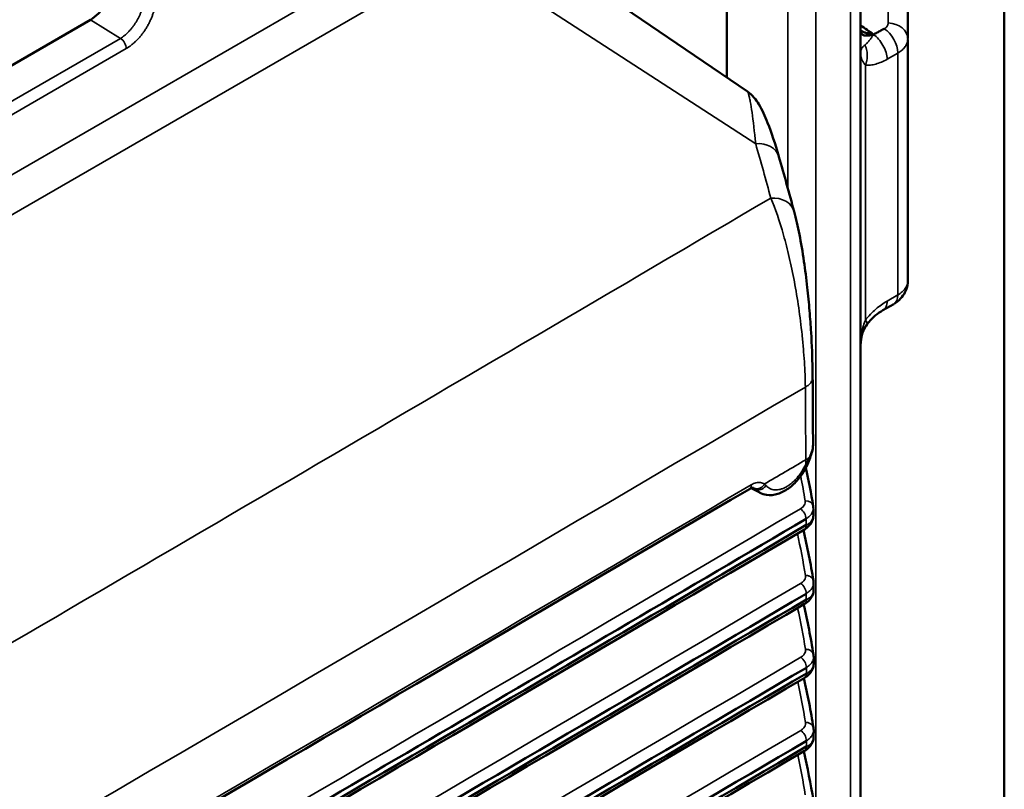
# Model space of a CAD drawing. Header units: millimetres. Extents: x 0 to 14369, y -869 to 2970.
# Tile 646 of 656: x 3833 to 3892, y 1547 to 1593. Entities that reach past the tile are written whole.
import ezdxf

# ---------------------------------------------------------------- set-up
doc = ezdxf.new("R2010")
doc.units = ezdxf.units.MM
doc.header["$LTSCALE"] = 10
doc.layers.add('Sichtbar (ISO)', color=7, linetype='Continuous', lineweight=50)
doc.layers.add('Sichtbar schmal (ISO)', color=7, linetype='Continuous', lineweight=35)

msp = doc.modelspace()

# ---------------------------------------------------------------- linework, layer by layer
at = {"layer": 'Sichtbar (ISO)'}
for p, q in [((3883.314, 1640.56), (3883.314, 1505.662)), ((3875.39, 1610.557), (3875.39, 1589.187)), ((3891.842, 1604.842), (3891.842, 1402.84)), ((3886.114, 1591.507), (3886.114, 1600.727)), ((3876.6, 1588.362), (3864.199, 1596.817)), ((3805.539, 1574.08), (3837.651, 1592.62)), ((3837.649, 1592.618), (3805.539, 1574.08)), ((3883.314, 1591.989), (3883.314, 1591.989)), ((3886.114, 1591.442), (3886.114, 1577.109)), ((3885.28, 1575.753), (3884.639, 1575.383)), ((3880.474, 1571.394), (3880.474, 1571.394)), ((3880.498, 1567.397), (3880.498, 1567.397)), ((3879.975, 1566.459), (3879.975, 1566.458)), ((3876.648, 1564.922), (3876.647, 1564.922)), ((3877.333, 1564.565), (3876.822, 1564.831)), ((3880.515, 1563.607), (3880.516, 1563.212)), ((3879.812, 1562.842), (3879.812, 1562.842)), ((3879.982, 1562.379), (3879.982, 1562.379)), ((3880.518, 1559.338), (3880.518, 1559.338)), ((3880.529, 1559.203), (3880.53, 1558.79)), ((3879.83, 1558.408), (3879.83, 1558.408)), ((3879.995, 1557.964), (3879.995, 1557.964)), ((3880.535, 1554.819), (3880.535, 1554.414)), ((3879.838, 1554.023), (3879.838, 1554.022)), ((3880.001, 1553.59), (3880.001, 1553.59)), ((3880.534, 1550.481), (3880.533, 1550.078)), ((3879.837, 1549.682), (3879.838, 1549.681)), ((3879.999, 1549.255), (3879.999, 1549.255))]:
    msp.add_line(p, q, dxfattribs=at)
for centre, major_axis, ratio, start_param, end_param in [((3877.029, 1584.081), (1.442, 0.413), 0.774065, 0, 0.000695), ((3884.914, 1577.109), (1.2, 0), 0.837317, 6.275503, 6.283185), ((3876.467, 1565.213), (0.253, -0.431), 0.582071, 6.283164, 6.283304), ((-11837.254, 10492.857), (-22051.342, 0), 0.57735, 2.361505, 2.364223), ((-11837.254, 10492.504), (22051.353, 0), 0.57735, 5.502367, 5.505816), ((-11837.254, 10488.16), (22051.454, 0), 0.57735, 5.502366, 5.505812), ((-11837.254, 10488.5), (-22051.448, 0), 0.57735, 2.360775, 2.364219), ((-11837.254, 10484.15), (-22051.497, 0), 0.57735, 2.360773, 2.364217), ((-11837.254, 10483.814), (22051.498, 0), 0.57735, 5.502365, 5.50581), ((-11837.254, 10479.802), (-22051.488, 0), 0.57735, 2.360773, 2.364218), ((-11837.254, 10479.465), (22051.485, 0), 0.57735, 5.502366, 5.50581)]:
    msp.add_ellipse(centre, major_axis=major_axis, ratio=ratio, start_param=start_param, end_param=end_param, dxfattribs=at)
for points, knots in [([(3837.649, 1592.618), (3837.808, 1592.712), (3837.965, 1592.839), (3838.262, 1593.14), (3838.402, 1593.315), (3838.65, 1593.688), (3838.759, 1593.889), (3838.933, 1594.296), (3838.997, 1594.502), (3839.032, 1594.701)], [0.0000047, 0.0000047, 0.0000047, 0.0000047, 0.0674929, 0.0674929, 0.1351529, 0.1351529, 0.2026701, 0.2026701, 0.2700321, 0.2700321, 0.2700321, 0.2700321]), ([(3884.085, 1591.743), (3884.155, 1591.781), (3884.225, 1591.819), (3884.296, 1591.857), (3884.368, 1591.895), (3884.441, 1591.932), (3884.512, 1591.971), (3884.584, 1592.009), (3884.654, 1592.048), (3884.724, 1592.087)], [0.0019226, 0.0019226, 0.0019226, 0.0019226, 0.3333333, 0.3333333, 0.3333333, 0.6666667, 0.6666667, 0.6666667, 1, 1, 1, 1]), ([(3883.314, 1591.988), (3883.338, 1591.972), (3883.41, 1591.927), (3883.543, 1591.865), (3883.716, 1591.808), (3883.838, 1591.781), (3883.899, 1591.77)], [0.4713032, 0.4713032, 0.4713032, 0.4713032, 0.5334082, 0.6489448, 0.7657654, 0.8830302, 0.8830302, 0.8830302, 0.8830302]), ([(3884.083, 1591.742), (3884.03, 1591.726), (3883.927, 1591.7), (3883.782, 1591.677), (3883.65, 1591.671), (3883.535, 1591.685), (3883.439, 1591.722), (3883.367, 1591.78), (3883.324, 1591.872), (3883.316, 1591.932), (3883.314, 1591.955), (3883.314, 1591.965)], [0.0004288, 0.0004288, 0.0004288, 0.0004288, 0.1155971, 0.2322991, 0.3493194, 0.4657271, 0.5807364, 0.6940285, 0.8062593, 0.8859758, 0.9402416, 0.9402416, 0.9402416, 0.9402416]), ([(3876.6, 1588.362), (3876.765, 1588.249), (3876.889, 1588.126), (3877.111, 1587.869), (3877.2, 1587.736), (3877.482, 1587.269), (3877.64, 1586.914), (3878.026, 1585.938), (3878.25, 1585.266), (3878.469, 1584.502)], [0, 0, 0, 0, 0.0872084, 0.0872084, 0.1938595, 0.1938595, 0.4569631, 0.4569631, 0.8232024, 0.8232024, 0.8232024, 0.8232024]), ([(3879.377, 1581.239), (3879.595, 1580.413), (3879.795, 1579.403), (3880.031, 1577.793), (3880.097, 1577.275), (3880.206, 1576.287), (3880.251, 1575.817), (3880.325, 1574.918), (3880.355, 1574.487), (3880.424, 1573.325), (3880.454, 1572.582), (3880.47, 1571.736), (3880.473, 1571.562), (3880.474, 1571.394)], [0, 0, 0, 0, 0.385644, 0.385644, 0.554534, 0.554534, 0.69882, 0.69882, 0.827524, 0.827524, 1.048474, 1.048474, 1.107309, 1.107309, 1.107309, 1.107309]), ([(3886.115, 1577.101), (3886.115, 1576.951), (3886.088, 1576.799), (3885.991, 1576.513), (3885.917, 1576.376), (3885.74, 1576.129), (3885.631, 1576.012), (3885.45, 1575.866), (3885.39, 1575.824), (3885.328, 1575.785)], [0, 0, 0, 0, 0.0466777, 0.0466777, 0.0940193, 0.0940193, 0.1432923, 0.1432923, 0.16591, 0.16591, 0.16591, 0.16591]), ([(3884.643, 1575.389), (3884.492, 1575.299), (3884.339, 1575.194), (3884.021, 1574.927), (3883.853, 1574.758), (3883.704, 1574.56)], [0, 0, 0, 0, 0.0711453, 0.0711453, 0.1476141, 0.1476141, 0.1476141, 0.1476141]), ([(3883.703, 1574.56), (3883.614, 1574.444), (3883.542, 1574.312), (3883.415, 1574.005), (3883.369, 1573.823), (3883.325, 1573.521), (3883.315, 1573.399), (3883.314, 1573.278)], [0, 0, 0, 0, 0.0468026, 0.0468026, 0.1050313, 0.1050313, 0.1432041, 0.1432041, 0.1432041, 0.1432041]), ([(3880.498, 1567.397), (3880.499, 1567.262), (3880.476, 1567.125), (3880.408, 1566.872), (3880.365, 1566.752), (3880.321, 1566.633)], [0, 0, 0, 0, 0.04452641, 0.04452641, 0.08281069, 0.08281069, 0.08281069, 0.08281069]), ([(3880.167, 1566.235), (3880.139, 1566.173), (3880.108, 1566.111), (3880.064, 1566.026), (3880.052, 1566.004), (3880.03, 1565.964), (3880.02, 1565.947), (3879.982, 1565.879), (3879.952, 1565.829), (3879.828, 1565.63), (3879.724, 1565.488), (3879.441, 1565.15), (3879.248, 1564.967), (3878.844, 1564.675), (3878.629, 1564.562), (3878.188, 1564.424), (3877.956, 1564.4), (3877.599, 1564.453), (3877.463, 1564.497), (3877.339, 1564.561)], [0.0000869, 0.0000869, 0.0000869, 0.0000869, 0.0208066, 0.0208066, 0.0286036, 0.0286036, 0.0344512, 0.0344512, 0.0520027, 0.0520027, 0.1049054, 0.1049054, 0.188098, 0.188098, 0.2716652, 0.2716652, 0.3565089, 0.3565089, 0.4103373, 0.4103373, 0.4103373, 0.4103373]), ([(3876.719, 1564.782), (3853.334, 1551.078), (3829.894, 1537.403), (3800.816, 1520.509), (3795.228, 1517.266), (3789.636, 1514.024)], [0, 0, 0, 0, 10.000026, 10.000026, 12.37749, 12.37749, 12.37749, 12.37749]), ([(3876.971, 1564.852), (3876.966, 1564.854), (3876.957, 1564.859), (3876.904, 1564.855), (3876.877, 1564.85), (3876.808, 1564.827), (3876.765, 1564.808), (3876.719, 1564.782)], [0, 0, 0, 0, 0.04173104, 0.04173104, 0.06438709, 0.06438709, 0.08857449, 0.08857449, 0.08857449, 0.08857449]), ([(3880.517, 1563.206), (3880.517, 1563.107), (3880.498, 1563.007), (3880.428, 1562.82), (3880.376, 1562.732), (3880.241, 1562.568), (3880.154, 1562.491), (3880.033, 1562.41), (3880.008, 1562.394), (3879.982, 1562.379)], [0, 0, 0, 0, 0.0343849, 0.0343849, 0.0691495, 0.0691495, 0.1083798, 0.1083798, 0.11825, 0.11825, 0.11825, 0.11825]), ([(3879.982, 1562.379), (3856.602, 1548.673), (3833.167, 1534.995), (3791.586, 1510.829), (3773.461, 1500.33), (3755.304, 1489.847)], [0, 0, 0, 0, 10.000026, 10.000026, 17.703225, 17.703225, 17.703225, 17.703225]), ([(3880.53, 1558.781), (3880.529, 1558.684), (3880.51, 1558.587), (3880.44, 1558.404), (3880.388, 1558.316), (3880.252, 1558.152), (3880.165, 1558.075), (3880.045, 1557.994), (3880.02, 1557.979), (3879.995, 1557.964)], [0.0010839, 0.0010839, 0.0010839, 0.0010839, 0.0343949, 0.0343949, 0.0691718, 0.0691718, 0.108445, 0.108445, 0.118079, 0.118079, 0.118079, 0.118079]), ([(3879.995, 1557.964), (3856.614, 1544.259), (3833.18, 1530.58), (3791.618, 1506.425), (3773.512, 1495.938), (3755.375, 1485.466)], [0, 0, 0, 0, 10.000026, 10.000026, 17.694901, 17.694901, 17.694901, 17.694901]), ([(3880.535, 1554.405), (3880.534, 1554.308), (3880.515, 1554.211), (3880.445, 1554.028), (3880.392, 1553.94), (3880.257, 1553.776), (3880.169, 1553.7), (3880.049, 1553.619), (3880.025, 1553.604), (3880.001, 1553.59)], [0.0010966, 0.0010966, 0.0010966, 0.0010966, 0.0344174, 0.0344174, 0.0692194, 0.0692194, 0.1085417, 0.1085417, 0.1179277, 0.1179277, 0.1179277, 0.1179277]), ([(3880.001, 1553.59), (3856.62, 1539.884), (3833.185, 1526.206), (3791.632, 1502.056), (3773.535, 1491.573), (3755.406, 1481.106)], [0, 0, 0, 0, 10.000026, 10.000026, 17.691281, 17.691281, 17.691281, 17.691281]), ([(3880.533, 1550.069), (3880.532, 1549.972), (3880.513, 1549.876), (3880.443, 1549.692), (3880.389, 1549.604), (3880.253, 1549.44), (3880.166, 1549.364), (3880.046, 1549.284), (3880.023, 1549.269), (3879.999, 1549.255)], [0.0011353, 0.0011353, 0.0011353, 0.0011353, 0.0344615, 0.0344615, 0.0693041, 0.0693041, 0.1086727, 0.1086727, 0.1177902, 0.1177902, 0.1177902, 0.1177902]), ([(3879.999, 1549.255), (3856.618, 1535.55), (3833.184, 1521.871), (3791.628, 1497.72), (3773.529, 1487.235), (3755.397, 1476.767)], [0, 0, 0, 0, 10.000026, 10.000026, 17.69239, 17.69239, 17.69239, 17.69239])]:
    msp.add_open_spline(points, degree=3, knots=knots, dxfattribs=at)
for points in [[(3884.083, 1591.743), (3883.827, 1591.924), (3883.57, 1592.105), (3883.314, 1592.287)], [(3883.314, 1591.995), (3883.314, 1591.997), (3883.314, 1591.998), (3883.314, 1592)], [(3883.314, 1591.968), (3883.314, 1591.961), (3883.315, 1591.958), (3883.315, 1591.958)], [(3883.899, 1591.77), (3883.96, 1591.758), (3884.022, 1591.749), (3884.084, 1591.742)], [(3876.6, 1588.362), (3876.6, 1588.362), (3876.6, 1588.362), (3876.6, 1588.362)], [(3878.471, 1584.493), (3878.78, 1583.414), (3879.089, 1582.329), (3879.377, 1581.238)], [(3884.46, 1575.644), (3884.46, 1575.643), (3884.46, 1575.643), (3884.459, 1575.643)], [(3883.704, 1574.56), (3883.704, 1574.56), (3883.704, 1574.56), (3883.704, 1574.56)], [(3880.474, 1571.394), (3880.483, 1570.056), (3880.491, 1568.724), (3880.498, 1567.397)], [(3880.244, 1566.424), (3880.221, 1566.36), (3880.196, 1566.298), (3880.168, 1566.236)], [(3880.321, 1566.632), (3880.296, 1566.563), (3880.269, 1566.493), (3880.244, 1566.424)], [(3880.321, 1566.632), (3880.321, 1566.632), (3880.321, 1566.632), (3880.321, 1566.632)], [(3880.07, 1566.037), (3880.235, 1565.283), (3880.382, 1564.526), (3880.504, 1563.769)], [(3883.314, 1565.872), (3883.314, 1565.864), (3883.314, 1565.857), (3883.314, 1565.849)], [(3883.314, 1565.842), (3883.314, 1565.845), (3883.314, 1565.847), (3883.314, 1565.849)], [(3876.975, 1564.847), (3876.973, 1564.848), (3876.972, 1564.849), (3876.97, 1564.85)], [(3880.504, 1563.769), (3880.511, 1563.724), (3880.515, 1563.679), (3880.515, 1563.634)], [(3880.516, 1563.206), (3880.516, 1563.208), (3880.516, 1563.21), (3880.516, 1563.212)], [(3879.922, 1562.344), (3880.155, 1561.345), (3880.359, 1560.343), (3880.518, 1559.338)], [(3880.518, 1559.338), (3880.525, 1559.294), (3880.529, 1559.249), (3880.529, 1559.204)], [(3880.529, 1559.204), (3880.529, 1559.204), (3880.529, 1559.204), (3880.529, 1559.203)], [(3879.938, 1557.931), (3880.167, 1556.942), (3880.368, 1555.95), (3880.524, 1554.955)], [(3880.524, 1554.955), (3880.531, 1554.91), (3880.535, 1554.865), (3880.535, 1554.82)], [(3880.535, 1554.82), (3880.535, 1554.82), (3880.535, 1554.82), (3880.535, 1554.819)], [(3879.945, 1553.557), (3880.171, 1552.581), (3880.369, 1551.601), (3880.523, 1550.618)], [(3880.523, 1550.618), (3880.53, 1550.573), (3880.534, 1550.527), (3880.534, 1550.482)], [(3880.534, 1550.482), (3880.534, 1550.481), (3880.534, 1550.481), (3880.534, 1550.481)], [(3879.943, 1549.223), (3880.166, 1548.261), (3880.361, 1547.295), (3880.515, 1546.327)]]:
    msp.add_open_spline(points, degree=3, dxfattribs=at)
at = {"layer": 'Sichtbar schmal (ISO)'}
for p, q in [((3882.728, 1504.863), (3882.728, 1640.088)), ((3879.008, 1582.596), (3879.008, 1639.011)), ((3880.66, 1639.315), (3880.66, 1516.298)), ((3884.959, 1592.423), (3884.958, 1602.408)), ((3858.749, 1598.305), (3811.368, 1570.949)), ((3813.404, 1569.752), (3859.745, 1596.507)), ((3859.745, 1596.507), (3877.094, 1585.266)), ((3837.649, 1592.618), (3839.419, 1591.513)), ((3839.419, 1591.513), (3807.483, 1573.075)), ((3808.207, 1572.691), (3839.759, 1590.907)), ((3885.528, 1590.644), (3884.889, 1590.275)), ((3885.528, 1576.302), (3885.528, 1590.644)), ((3883.606, 1574.8), (3883.606, 1589.927)), ((3885.528, 1576.302), (3884.888, 1575.932)), ((3883.895, 1575.136), (3883.894, 1575.136)), ((3884.162, 1575.397), (3884.162, 1575.397)), ((3883.659, 1574.728), (3883.659, 1574.728)), ((3880.07, 1566.256), (3880.068, 1566.512)), ((3879.617, 1566.248), (3879.617, 1566.248)), ((3876.709, 1564.958), (3876.708, 1564.958)), ((3877.076, 1564.769), (3876.909, 1564.855)), ((3880.087, 1562.641), (3880.084, 1563.01)), ((3879.453, 1562.631), (3879.453, 1562.631)), ((3879.473, 1558.199), (3879.473, 1558.199)), ((3880.099, 1558.206), (3880.098, 1558.577)), ((3880.104, 1553.827), (3880.104, 1554.19)), ((3879.483, 1553.814), (3879.483, 1553.814)), ((3879.482, 1549.473), (3879.482, 1549.473)), ((3880.102, 1549.488), (3880.103, 1549.849))]:
    msp.add_line(p, q, dxfattribs=at)
for centre, major_axis, ratio, start_param, end_param in [((3884.68, 1591.134), (0.6, -1.039), 0.57735, 0.785398, 2.303835), ((3884.914, 1591.471), (1.2, 0), 0.794556, 0, 1.533781), ((3839.405, 1591.112), (0.25, -0.433), 0.57735, 0.785373, 2.321286), ((3877.029, 1584.081), (1.442, 0.413), 0.774065, 0.000695, 1.308913), ((3877.927, 1580.854), (1.45, 0.383), 0.776165, 0.000616, 1.324614), ((3884.68, 1576.792), (0.6, -1.039), 0.57735, 0, 0.785398), ((3884.914, 1577.109), (-1.2, 0), 0.837317, 2.106668, 2.109074), ((3836.446, 1774.088), (-25.142, 385.444), 0.09259, 4.137663, 4.150901), ((-11837.254, 10496.277), (22051.219, 0), 0.57735, 5.505662, 5.50582), ((3879.774, 1566.593), (0.471, -0.169), 0.109651, 5.715094, 6.283186), ((3879.713, 1566.445), (0.454, -0.209), 0.077931, 5.648029, 6.283185), ((3876.467, 1565.213), (0.253, -0.431), 0.582071, 0.000119, 0.816332), ((3876.505, 1564.095), (0.511, 0.727), 0.619116, 6.139768, 6.299681), ((3876.858, 1563.784), (0.703, 1.32), 0.592021, 6.066473, 6.215084), ((3880.011, 1563.689), (0.494, 0.079), 0.788555, 0.000068, 1.407412), ((3879.728, 1563.211), (-0.253, 0.431), 0.581723, 3.937812, 5.441162), ((3879.742, 1558.784), (-0.253, 0.431), 0.581694, 3.937252, 5.441159), ((3879.031, 1558.757), (1.499, 0.045), 0.551938, 5.489193, 6.267646), ((3879.748, 1554.401), (-0.253, 0.431), 0.581691, 3.926515, 5.441163), ((3879.747, 1550.064), (-0.253, 0.431), 0.581689, 3.915784, 5.441165)]:
    msp.add_ellipse(centre, major_axis=major_axis, ratio=ratio, start_param=start_param, end_param=end_param, dxfattribs=at)
for points, knots in [([(3839.419, 1591.513), (3839.501, 1591.561), (3839.579, 1591.617), (3839.657, 1591.68), (3839.696, 1591.711), (3839.734, 1591.745), (3839.773, 1591.78), (3839.811, 1591.815), (3839.849, 1591.852), (3839.886, 1591.891), (3839.924, 1591.929), (3839.96, 1591.969), (3839.996, 1592.01), (3840.032, 1592.051), (3840.067, 1592.093), (3840.101, 1592.136), (3840.135, 1592.179), (3840.168, 1592.223), (3840.201, 1592.268), (3840.233, 1592.314), (3840.265, 1592.36), (3840.296, 1592.407), (3840.326, 1592.455), (3840.356, 1592.503), (3840.385, 1592.551), (3840.413, 1592.6), (3840.44, 1592.649), (3840.467, 1592.699), (3840.493, 1592.748), (3840.518, 1592.799), (3840.542, 1592.849), (3840.566, 1592.9), (3840.589, 1592.952), (3840.61, 1593.004), (3840.631, 1593.056), (3840.651, 1593.108), (3840.67, 1593.16), (3840.688, 1593.212), (3840.705, 1593.263), (3840.72, 1593.315), (3840.75, 1593.419), (3840.774, 1593.522), (3840.791, 1593.624)], [0, 0, 0, 0, 0.125, 0.125, 0.125, 0.1875, 0.1875, 0.1875, 0.25, 0.25, 0.25, 0.3125, 0.3125, 0.3125, 0.375, 0.375, 0.375, 0.4375, 0.4375, 0.4375, 0.5, 0.5, 0.5, 0.5625, 0.5625, 0.5625, 0.625, 0.625, 0.625, 0.6875, 0.6875, 0.6875, 0.75, 0.75, 0.75, 0.8125, 0.8125, 0.8125, 0.875, 0.875, 0.875, 0.9999959, 0.9999959, 0.9999959, 0.9999959]), ([(3841.491, 1593.537), (3841.47, 1593.411), (3841.441, 1593.283), (3841.405, 1593.153), (3841.386, 1593.089), (3841.366, 1593.024), (3841.344, 1592.959), (3841.321, 1592.894), (3841.297, 1592.829), (3841.271, 1592.763), (3841.244, 1592.698), (3841.216, 1592.633), (3841.186, 1592.569), (3841.157, 1592.505), (3841.125, 1592.442), (3841.093, 1592.379), (3841.06, 1592.316), (3841.025, 1592.254), (3840.989, 1592.193), (3840.953, 1592.131), (3840.915, 1592.071), (3840.875, 1592.011), (3840.836, 1591.952), (3840.796, 1591.893), (3840.754, 1591.836), (3840.712, 1591.779), (3840.67, 1591.724), (3840.626, 1591.67), (3840.582, 1591.617), (3840.537, 1591.565), (3840.492, 1591.514), (3840.446, 1591.463), (3840.399, 1591.414), (3840.351, 1591.367), (3840.303, 1591.32), (3840.255, 1591.275), (3840.206, 1591.232), (3840.158, 1591.189), (3840.109, 1591.149), (3840.059, 1591.111), (3839.961, 1591.034), (3839.861, 1590.966), (3839.759, 1590.907)], [0, 0, 0, 0, 0.125, 0.125, 0.125, 0.1875, 0.1875, 0.1875, 0.25, 0.25, 0.25, 0.3125, 0.3125, 0.3125, 0.375, 0.375, 0.375, 0.4375, 0.4375, 0.4375, 0.5, 0.5, 0.5, 0.5625, 0.5625, 0.5625, 0.625, 0.625, 0.625, 0.6875, 0.6875, 0.6875, 0.75, 0.75, 0.75, 0.8125, 0.8125, 0.8125, 0.875, 0.875, 0.875, 1, 1, 1, 1]), ([(3884.724, 1592.087), (3884.762, 1592.109), (3884.795, 1592.132), (3884.825, 1592.158), (3884.834, 1592.166), (3884.843, 1592.174), (3884.851, 1592.183), (3884.868, 1592.201), (3884.884, 1592.22), (3884.898, 1592.239), (3884.911, 1592.259), (3884.923, 1592.279), (3884.932, 1592.299), (3884.936, 1592.309), (3884.94, 1592.319), (3884.943, 1592.328), (3884.953, 1592.36), (3884.958, 1592.391), (3884.959, 1592.423)], [0.0000005, 0.0000005, 0.0000005, 0.0000005, 0.253966, 0.253966, 0.253966, 0.3333333, 0.3333333, 0.3333333, 0.5000008, 0.5000008, 0.5000008, 0.6666667, 0.6666667, 0.6666667, 0.7460346, 0.7460346, 0.7460346, 0.9999966, 0.9999966, 0.9999966, 0.9999966]), ([(3883.571, 1591.118), (3883.613, 1591.151), (3883.699, 1591.231), (3883.833, 1591.376), (3883.964, 1591.546), (3884.045, 1591.674), (3884.084, 1591.742)], [0, 0, 0, 0, 0.25, 0.5, 0.75, 1, 1, 1, 1]), ([(3884.889, 1590.274), (3884.889, 1590.398), (3884.868, 1590.537), (3884.826, 1590.676), (3884.784, 1590.817), (3884.722, 1590.959), (3884.646, 1591.093), (3884.57, 1591.227), (3884.48, 1591.354), (3884.383, 1591.466), (3884.288, 1591.577), (3884.185, 1591.672), (3884.084, 1591.742)], [0, 0, 0, 0, 0.2483813, 0.2483813, 0.2483813, 0.49918, 0.49918, 0.49918, 0.7505737, 0.7505737, 0.7505737, 1, 1, 1, 1]), ([(3883.314, 1590.673), (3883.314, 1590.683), (3883.314, 1590.702), (3883.317, 1590.739), (3883.329, 1590.804), (3883.358, 1590.878), (3883.405, 1590.952), (3883.45, 1591.007), (3883.504, 1591.062), (3883.548, 1591.099), (3883.571, 1591.118)], [0, 0, 0, 0, 0.0625, 0.125, 0.25, 0.5, 0.625, 0.75, 0.875, 1, 1, 1, 1]), ([(3883.571, 1591.118), (3883.574, 1591.113), (3883.577, 1591.108), (3883.579, 1591.102), (3883.582, 1591.097), (3883.585, 1591.092), (3883.587, 1591.087), (3883.592, 1591.076), (3883.597, 1591.065), (3883.602, 1591.054), (3883.612, 1591.033), (3883.621, 1591.01), (3883.629, 1590.987), (3883.638, 1590.965), (3883.646, 1590.941), (3883.653, 1590.918), (3883.66, 1590.894), (3883.667, 1590.87), (3883.673, 1590.845), (3883.684, 1590.796), (3883.693, 1590.746), (3883.7, 1590.694), (3883.706, 1590.643), (3883.71, 1590.591), (3883.712, 1590.538), (3883.714, 1590.486), (3883.713, 1590.433), (3883.709, 1590.38), (3883.706, 1590.328), (3883.7, 1590.275), (3883.691, 1590.224), (3883.686, 1590.198), (3883.681, 1590.172), (3883.676, 1590.147), (3883.67, 1590.121), (3883.663, 1590.096), (3883.656, 1590.072), (3883.649, 1590.047), (3883.642, 1590.022), (3883.633, 1589.998), (3883.629, 1589.986), (3883.625, 1589.974), (3883.62, 1589.962), (3883.618, 1589.957), (3883.616, 1589.951), (3883.613, 1589.945), (3883.611, 1589.939), (3883.609, 1589.933), (3883.606, 1589.927)], [0, 0, 0, 0, 0.015625, 0.015625, 0.015625, 0.03125, 0.03125, 0.03125, 0.0625, 0.0625, 0.0625, 0.125, 0.125, 0.125, 0.1875, 0.1875, 0.1875, 0.25, 0.25, 0.25, 0.375, 0.375, 0.375, 0.5, 0.5, 0.5, 0.625, 0.625, 0.625, 0.75, 0.75, 0.75, 0.8125, 0.8125, 0.8125, 0.875, 0.875, 0.875, 0.9375, 0.9375, 0.9375, 0.96875, 0.96875, 0.96875, 0.984375, 0.984375, 0.984375, 0.9999697, 0.9999697, 0.9999697, 0.9999697]), ([(3883.606, 1589.927), (3883.58, 1589.956), (3883.555, 1589.985), (3883.532, 1590.015), (3883.51, 1590.045), (3883.489, 1590.075), (3883.471, 1590.105), (3883.452, 1590.135), (3883.435, 1590.166), (3883.42, 1590.197), (3883.405, 1590.228), (3883.392, 1590.259), (3883.38, 1590.29), (3883.357, 1590.353), (3883.34, 1590.417), (3883.329, 1590.481), (3883.324, 1590.513), (3883.32, 1590.545), (3883.317, 1590.577), (3883.316, 1590.593), (3883.315, 1590.609), (3883.315, 1590.625), (3883.314, 1590.641), (3883.314, 1590.657), (3883.314, 1590.673)], [0, 0, 0, 0, 0.125, 0.125, 0.125, 0.25, 0.25, 0.25, 0.375, 0.375, 0.375, 0.5, 0.5, 0.5, 0.75, 0.75, 0.75, 0.875, 0.875, 0.875, 0.9375, 0.9375, 0.9375, 1, 1, 1, 1]), ([(3884.889, 1590.274), (3884.778, 1590.212), (3884.666, 1590.156), (3884.555, 1590.108), (3884.443, 1590.06), (3884.333, 1590.019), (3884.224, 1589.988), (3884.115, 1589.957), (3884.008, 1589.935), (3883.904, 1589.924), (3883.8, 1589.914), (3883.7, 1589.914), (3883.607, 1589.927)], [0.000001, 0.000001, 0.000001, 0.000001, 0.25, 0.25, 0.25, 0.5, 0.5, 0.5, 0.75, 0.75, 0.75, 0.999898, 0.999898, 0.999898, 0.999898]), ([(3877.094, 1585.266), (3877.023, 1585.994), (3876.912, 1586.916), (3876.788, 1587.687), (3876.72, 1588.024), (3876.672, 1588.215), (3876.632, 1588.324), (3876.609, 1588.356), (3876.6, 1588.362)], [0, 0, 0, 0, 0.25, 0.375, 0.4375, 0.5, 0.5625, 0.6041786, 0.6041786, 0.6041786, 0.6041786]), ([(3880.042, 1570.831), (3880.036, 1571.304), (3880.016, 1571.813), (3879.983, 1572.333), (3879.966, 1572.593), (3879.947, 1572.855), (3879.924, 1573.122), (3879.901, 1573.389), (3879.875, 1573.661), (3879.847, 1573.931), (3879.789, 1574.47), (3879.722, 1575.003), (3879.645, 1575.53), (3879.568, 1576.057), (3879.481, 1576.579), (3879.388, 1577.079), (3879.294, 1577.579), (3879.193, 1578.057), (3879.086, 1578.52), (3878.979, 1578.982), (3878.865, 1579.428), (3878.746, 1579.846), (3878.509, 1580.682), (3878.258, 1581.412), (3877.992, 1582.039)], [0, 0, 0, 0, 0.125, 0.125, 0.125, 0.1875, 0.1875, 0.1875, 0.25, 0.25, 0.25, 0.375, 0.375, 0.375, 0.5, 0.5, 0.5, 0.625, 0.625, 0.625, 0.75, 0.75, 0.75, 1, 1, 1, 1]), ([(3883.606, 1574.8), (3883.7, 1574.922), (3883.8, 1575.037), (3883.904, 1575.146), (3884.008, 1575.255), (3884.115, 1575.357), (3884.224, 1575.451), (3884.333, 1575.546), (3884.444, 1575.633), (3884.555, 1575.713), (3884.666, 1575.794), (3884.778, 1575.867), (3884.889, 1575.932)], [0, 0, 0, 0, 0.25, 0.25, 0.25, 0.5, 0.5, 0.5, 0.75, 0.75, 0.75, 0.9999989, 0.9999989, 0.9999989, 0.9999989]), ([(3884.889, 1575.932), (3884.889, 1575.807), (3884.868, 1575.693), (3884.826, 1575.601), (3884.784, 1575.509), (3884.722, 1575.438), (3884.646, 1575.392), (3884.645, 1575.391), (3884.644, 1575.39), (3884.643, 1575.389)], [0, 0, 0, 0, 0.2491069, 0.2491069, 0.2491069, 0.4989764, 0.4989764, 0.4989764, 0.5026525, 0.5026525, 0.5026525, 0.5026525]), ([(3883.314, 1573.237), (3883.314, 1573.27), (3883.314, 1573.303), (3883.315, 1573.336), (3883.315, 1573.369), (3883.316, 1573.402), (3883.317, 1573.435), (3883.32, 1573.501), (3883.324, 1573.568), (3883.329, 1573.635), (3883.34, 1573.768), (3883.357, 1573.902), (3883.38, 1574.035), (3883.392, 1574.101), (3883.405, 1574.167), (3883.42, 1574.232), (3883.435, 1574.298), (3883.452, 1574.362), (3883.471, 1574.426), (3883.489, 1574.49), (3883.51, 1574.554), (3883.532, 1574.616), (3883.555, 1574.678), (3883.58, 1574.74), (3883.606, 1574.8)], [0, 0, 0, 0, 0.0625, 0.0625, 0.0625, 0.125, 0.125, 0.125, 0.25, 0.25, 0.25, 0.5, 0.5, 0.5, 0.625, 0.625, 0.625, 0.75, 0.75, 0.75, 0.875, 0.875, 0.875, 1, 1, 1, 1]), ([(3883.704, 1574.56), (3883.709, 1574.567), (3883.719, 1574.594), (3883.702, 1574.664), (3883.645, 1574.751), (3883.606, 1574.8)], [0.3966657, 0.3966657, 0.3966657, 0.3966657, 0.5, 0.75, 1, 1, 1, 1]), ([(3880.474, 1571.394), (3880.474, 1571.363), (3880.471, 1571.331), (3880.464, 1571.299), (3880.451, 1571.241), (3880.426, 1571.183), (3880.389, 1571.127), (3880.352, 1571.071), (3880.303, 1571.017), (3880.244, 1570.967), (3880.185, 1570.917), (3880.117, 1570.871), (3880.042, 1570.831)], [0.1145359, 0.1145359, 0.1145359, 0.1145359, 0.249864, 0.249864, 0.249864, 0.5, 0.5, 0.5, 0.7501541, 0.7501541, 0.7501541, 1, 1, 1, 1]), ([(3880.278, 1566.666), (3880.311, 1566.735), (3880.36, 1566.842), (3880.416, 1566.985), (3880.452, 1567.092), (3880.478, 1567.197), (3880.495, 1567.299), (3880.498, 1567.365), (3880.498, 1567.397)], [0, 0, 0, 0, 0.25, 0.375, 0.5, 0.625, 0.75, 0.8699589, 0.8699589, 0.8699589, 0.8699589]), ([(3880.278, 1566.666), (3880.258, 1566.647), (3880.237, 1566.629), (3880.215, 1566.612), (3880.193, 1566.594), (3880.169, 1566.577), (3880.145, 1566.561), (3880.12, 1566.544), (3880.095, 1566.528), (3880.068, 1566.513)], [0, 0, 0, 0, 0.3333333, 0.3333333, 0.3333333, 0.6666667, 0.6666667, 0.6666667, 0.9999953, 0.9999953, 0.9999953, 0.9999953]), ([(3880.321, 1566.632), (3880.322, 1566.634), (3880.321, 1566.636), (3880.319, 1566.639), (3880.313, 1566.645), (3880.298, 1566.654), (3880.278, 1566.666)], [0.6619381, 0.6619381, 0.6619381, 0.6619381, 0.7571193, 0.7571193, 0.7571193, 1, 1, 1, 1]), ([(3877.713, 1564.984), (3877.781, 1564.908), (3877.896, 1564.82), (3878.078, 1564.751), (3878.226, 1564.727), (3878.382, 1564.729), (3878.547, 1564.757), (3878.716, 1564.812), (3878.886, 1564.892), (3879.058, 1564.997), (3879.228, 1565.124), (3879.392, 1565.273), (3879.709, 1565.61), (3879.932, 1565.956), (3880.07, 1566.256)], [0, 0, 0, 0, 0.125, 0.1875, 0.25, 0.3125, 0.375, 0.4375, 0.5, 0.5625, 0.625, 0.6875, 0.75, 1, 1, 1, 1]), ([(3876.823, 1565.025), (3876.922, 1565.083), (3877.018, 1565.123), (3877.112, 1565.146), (3877.206, 1565.169), (3877.298, 1565.175), (3877.382, 1565.163), (3877.467, 1565.151), (3877.542, 1565.121), (3877.613, 1565.073)], [0, 0, 0, 0, 0.3333333, 0.3333333, 0.3333333, 0.6666667, 0.6666667, 0.6666667, 1, 1, 1, 1]), ([(3877.613, 1565.073), (3877.598, 1565.047), (3877.58, 1565.021), (3877.56, 1564.996), (3877.54, 1564.971), (3877.517, 1564.947), (3877.492, 1564.925), (3877.467, 1564.903), (3877.44, 1564.882), (3877.412, 1564.865), (3877.387, 1564.849), (3877.36, 1564.835), (3877.333, 1564.825), (3877.33, 1564.823), (3877.327, 1564.822), (3877.323, 1564.821), (3877.293, 1564.809), (3877.262, 1564.801), (3877.232, 1564.796), (3877.202, 1564.791), (3877.172, 1564.79), (3877.144, 1564.792), (3877.115, 1564.794), (3877.089, 1564.799), (3877.064, 1564.807), (3877.044, 1564.812), (3877.026, 1564.82), (3877.009, 1564.827)], [0.0001313, 0.0001313, 0.0001313, 0.0001313, 0.1278514, 0.1278514, 0.1278514, 0.2556704, 0.2556704, 0.2556704, 0.3842336, 0.3842336, 0.3842336, 0.5, 0.5, 0.5, 0.5146142, 0.5146142, 0.5146142, 0.6445121, 0.6445121, 0.6445121, 0.7728181, 0.7728181, 0.7728181, 0.9006333, 0.9006333, 0.9006333, 1, 1, 1, 1]), ([(3877.076, 1564.769), (3877.117, 1564.748), (3877.169, 1564.733), (3877.226, 1564.73), (3877.284, 1564.727), (3877.348, 1564.736), (3877.41, 1564.756), (3877.471, 1564.777), (3877.532, 1564.81), (3877.584, 1564.85), (3877.636, 1564.89), (3877.68, 1564.937), (3877.713, 1564.984)], [0, 0, 0, 0, 0.2486366, 0.2486366, 0.2486366, 0.5, 0.5, 0.5, 0.7512237, 0.7512237, 0.7512237, 1, 1, 1, 1]), ([(3880.514, 1563.634), (3880.514, 1563.597), (3880.51, 1563.561), (3880.502, 1563.525), (3880.488, 1563.461), (3880.463, 1563.399), (3880.426, 1563.339), (3880.39, 1563.279), (3880.343, 1563.222), (3880.286, 1563.168), (3880.229, 1563.115), (3880.162, 1563.064), (3880.084, 1563.01)], [0.1084534, 0.1084534, 0.1084534, 0.1084534, 0.25, 0.25, 0.25, 0.5, 0.5, 0.5, 0.75, 0.75, 0.75, 0.9999893, 0.9999893, 0.9999893, 0.9999893]), ([(3880.088, 1562.633), (3880.164, 1562.664), (3880.23, 1562.712), (3880.287, 1562.764), (3880.344, 1562.816), (3880.391, 1562.871), (3880.427, 1562.929), (3880.464, 1562.986), (3880.489, 1563.044), (3880.503, 1563.104), (3880.511, 1563.138), (3880.516, 1563.172), (3880.516, 1563.206)], [0.0027023, 0.0027023, 0.0027023, 0.0027023, 0.25, 0.25, 0.25, 0.5, 0.5, 0.5, 0.75, 0.75, 0.75, 0.8919317, 0.8919317, 0.8919317, 0.8919317]), ([(3880.088, 1562.633), (3880.087, 1562.594), (3880.085, 1562.57), (3880.082, 1562.547), (3880.078, 1562.524), (3880.072, 1562.502), (3880.065, 1562.481), (3880.057, 1562.461), (3880.047, 1562.442), (3880.034, 1562.426), (3880.022, 1562.409), (3880.007, 1562.395), (3879.991, 1562.384), (3879.988, 1562.383), (3879.985, 1562.381), (3879.982, 1562.379)], [0, 0, 0, 0, 0.1249959, 0.1249959, 0.1249959, 0.2499965, 0.2499965, 0.2499965, 0.3749971, 0.3749971, 0.3749971, 0.4999977, 0.4999977, 0.4999977, 0.5211254, 0.5211254, 0.5211254, 0.5211254]), ([(3880.518, 1559.338), (3880.517, 1559.345), (3880.516, 1559.352), (3880.514, 1559.358), (3880.509, 1559.382), (3880.5, 1559.406), (3880.489, 1559.429), (3880.477, 1559.452), (3880.463, 1559.475), (3880.445, 1559.497), (3880.427, 1559.518), (3880.406, 1559.538), (3880.383, 1559.556), (3880.36, 1559.574), (3880.334, 1559.589), (3880.307, 1559.603), (3880.28, 1559.616), (3880.251, 1559.627), (3880.221, 1559.636), (3880.191, 1559.644), (3880.161, 1559.65), (3880.131, 1559.653), (3880.101, 1559.657), (3880.071, 1559.658), (3880.043, 1559.657)], [0.089907, 0.089907, 0.089907, 0.089907, 0.1249941, 0.1249941, 0.1249941, 0.2499949, 0.2499949, 0.2499949, 0.3749958, 0.3749958, 0.3749958, 0.4999966, 0.4999966, 0.4999966, 0.6249975, 0.6249975, 0.6249975, 0.7499983, 0.7499983, 0.7499983, 0.8749992, 0.8749992, 0.8749992, 1, 1, 1, 1]), ([(3880.529, 1559.203), (3880.529, 1559.167), (3880.525, 1559.131), (3880.517, 1559.095), (3880.504, 1559.031), (3880.479, 1558.968), (3880.443, 1558.908), (3880.407, 1558.847), (3880.359, 1558.79), (3880.301, 1558.736), (3880.243, 1558.682), (3880.175, 1558.632), (3880.098, 1558.572)], [0.1086029, 0.1086029, 0.1086029, 0.1086029, 0.25, 0.25, 0.25, 0.5, 0.5, 0.5, 0.75, 0.75, 0.75, 0.9999852, 0.9999852, 0.9999852, 0.9999852]), ([(3880.099, 1558.214), (3880.099, 1558.175), (3880.098, 1558.151), (3880.094, 1558.129), (3880.09, 1558.106), (3880.084, 1558.084), (3880.076, 1558.064), (3880.068, 1558.044), (3880.058, 1558.025), (3880.046, 1558.009), (3880.033, 1557.993), (3880.019, 1557.98), (3880.002, 1557.969), (3880, 1557.967), (3879.998, 1557.966), (3879.995, 1557.964)], [0, 0, 0, 0, 0.1249952, 0.1249952, 0.1249952, 0.2499958, 0.2499958, 0.2499958, 0.3749965, 0.3749965, 0.3749965, 0.4999972, 0.4999972, 0.4999972, 0.5179707, 0.5179707, 0.5179707, 0.5179707]), ([(3880.524, 1554.955), (3880.523, 1554.961), (3880.522, 1554.968), (3880.52, 1554.975), (3880.515, 1554.999), (3880.507, 1555.023), (3880.495, 1555.046), (3880.484, 1555.069), (3880.469, 1555.092), (3880.451, 1555.113), (3880.433, 1555.135), (3880.413, 1555.155), (3880.389, 1555.172), (3880.366, 1555.19), (3880.34, 1555.206), (3880.313, 1555.22), (3880.286, 1555.233), (3880.257, 1555.244), (3880.227, 1555.252), (3880.198, 1555.261), (3880.167, 1555.267), (3880.137, 1555.27), (3880.107, 1555.274), (3880.078, 1555.275), (3880.049, 1555.274)], [0.0892718, 0.0892718, 0.0892718, 0.0892718, 0.1249946, 0.1249946, 0.1249946, 0.2499954, 0.2499954, 0.2499954, 0.3749961, 0.3749961, 0.3749961, 0.4999969, 0.4999969, 0.4999969, 0.6249977, 0.6249977, 0.6249977, 0.7499985, 0.7499985, 0.7499985, 0.8749992, 0.8749992, 0.8749992, 1, 1, 1, 1]), ([(3880.535, 1554.819), (3880.535, 1554.783), (3880.524, 1554.682), (3880.46, 1554.519), (3880.317, 1554.346), (3880.181, 1554.246), (3880.104, 1554.186)], [0.1093745, 0.1093745, 0.1093745, 0.1093745, 0.25, 0.5, 0.75, 0.9999968, 0.9999968, 0.9999968, 0.9999968]), ([(3880.104, 1553.834), (3880.181, 1553.864), (3880.316, 1553.963), (3880.46, 1554.131), (3880.524, 1554.284), (3880.535, 1554.379), (3880.535, 1554.414)], [0, 0, 0, 0, 0.25, 0.5, 0.75, 0.8915574, 0.8915574, 0.8915574, 0.8915574]), ([(3880.104, 1553.834), (3880.104, 1553.796), (3880.103, 1553.773), (3880.099, 1553.75), (3880.095, 1553.728), (3880.089, 1553.707), (3880.081, 1553.687), (3880.073, 1553.667), (3880.062, 1553.649), (3880.05, 1553.633), (3880.038, 1553.617), (3880.023, 1553.604), (3880.007, 1553.593), (3880.005, 1553.592), (3880.003, 1553.591), (3880.001, 1553.59)], [0, 0, 0, 0, 0.1249943, 0.1249943, 0.1249943, 0.2499952, 0.2499952, 0.2499952, 0.374996, 0.374996, 0.374996, 0.4999968, 0.4999968, 0.4999968, 0.5147674, 0.5147674, 0.5147674, 0.5147674]), ([(3880.523, 1550.618), (3880.522, 1550.624), (3880.521, 1550.631), (3880.519, 1550.638), (3880.514, 1550.662), (3880.506, 1550.685), (3880.494, 1550.709), (3880.483, 1550.732), (3880.468, 1550.755), (3880.45, 1550.776), (3880.432, 1550.797), (3880.412, 1550.817), (3880.388, 1550.835), (3880.365, 1550.853), (3880.339, 1550.869), (3880.312, 1550.882), (3880.285, 1550.896), (3880.256, 1550.907), (3880.226, 1550.915), (3880.197, 1550.924), (3880.166, 1550.93), (3880.136, 1550.933), (3880.106, 1550.937), (3880.077, 1550.938), (3880.048, 1550.937)], [0.0895647, 0.0895647, 0.0895647, 0.0895647, 0.124995, 0.124995, 0.124995, 0.2499958, 0.2499958, 0.2499958, 0.3749965, 0.3749965, 0.3749965, 0.4999972, 0.4999972, 0.4999972, 0.6249979, 0.6249979, 0.6249979, 0.7499986, 0.7499986, 0.7499986, 0.8749993, 0.8749993, 0.8749993, 1, 1, 1, 1]), ([(3880.102, 1549.496), (3880.179, 1549.526), (3880.315, 1549.626), (3880.458, 1549.794), (3880.523, 1549.948), (3880.533, 1550.044), (3880.533, 1550.078)], [0.0000011, 0.0000011, 0.0000011, 0.0000011, 0.25, 0.5, 0.75, 0.8902301, 0.8902301, 0.8902301, 0.8902301]), ([(3880.534, 1550.481), (3880.534, 1550.444), (3880.523, 1550.342), (3880.459, 1550.18), (3880.316, 1550.006), (3880.18, 1549.905), (3880.103, 1549.844)], [0.1110267, 0.1110267, 0.1110267, 0.1110267, 0.25, 0.5, 0.75, 1, 1, 1, 1]), ([(3880.102, 1549.496), (3880.102, 1549.459), (3880.101, 1549.437), (3880.097, 1549.415), (3880.093, 1549.393), (3880.087, 1549.372), (3880.079, 1549.352), (3880.071, 1549.332), (3880.061, 1549.314), (3880.048, 1549.298), (3880.036, 1549.283), (3880.021, 1549.269), (3880.005, 1549.259), (3880.003, 1549.258), (3880.001, 1549.257), (3879.999, 1549.255)], [0, 0, 0, 0, 0.1199611, 0.1199611, 0.1199611, 0.245681, 0.245681, 0.245681, 0.3714008, 0.3714008, 0.3714008, 0.4971206, 0.4971206, 0.4971206, 0.5115008, 0.5115008, 0.5115008, 0.5115008])]:
    msp.add_open_spline(points, degree=3, knots=knots, dxfattribs=at)
for points in [[(3885.528, 1590.644), (3885.621, 1590.697), (3885.787, 1590.816), (3885.972, 1591.019), (3886.087, 1591.24), (3886.114, 1591.393), (3886.114, 1591.471)], [(3877.992, 1582.039), (3877.707, 1583.116), (3877.401, 1584.191), (3877.094, 1585.266)], [(3822.566, 1549.596), (3841.075, 1560.389), (3859.55, 1571.204), (3877.992, 1582.039)], [(3886.114, 1577.109), (3886.114, 1577.035), (3886.087, 1576.886), (3885.972, 1576.672), (3885.787, 1576.473), (3885.621, 1576.355), (3885.528, 1576.302)], [(3883.314, 1573.293), (3883.314, 1573.274), (3883.314, 1573.255), (3883.314, 1573.237)], [(3880.042, 1570.831), (3838.588, 1546.484), (3796.965, 1522.246), (3755.174, 1498.118)], [(3880.07, 1566.256), (3880.103, 1566.311), (3880.133, 1566.366), (3880.16, 1566.423)], [(3880.16, 1566.423), (3880.199, 1566.502), (3880.239, 1566.583), (3880.278, 1566.666)], [(3880.029, 1564.086), (3879.951, 1564.574), (3879.862, 1565.061), (3879.764, 1565.547)], [(3789.738, 1514.269), (3818.848, 1531.149), (3847.877, 1548.05), (3876.823, 1565.025)], [(3877.009, 1564.827), (3876.998, 1564.834), (3876.987, 1564.841), (3876.975, 1564.847)], [(3877.339, 1564.561), (3877.241, 1564.613), (3877.153, 1564.682), (3877.076, 1564.769)], [(3879.746, 1563.608), (3879.798, 1563.639), (3879.889, 1563.707), (3879.985, 1563.824), (3880.034, 1563.953), (3880.036, 1564.042), (3880.029, 1564.086)], [(3787.997, 1510.068), (3818.672, 1527.857), (3849.255, 1545.704), (3879.746, 1563.608)], [(3879.705, 1562.778), (3879.705, 1562.778), (3879.705, 1562.779), (3879.704, 1562.779)], [(3880.043, 1559.657), (3879.912, 1560.484), (3879.75, 1561.31), (3879.566, 1562.135)], [(3879.76, 1559.181), (3879.812, 1559.211), (3879.903, 1559.279), (3879.998, 1559.396), (3880.048, 1559.524), (3880.05, 1559.613), (3880.043, 1559.657)], [(3755.14, 1486.621), (3796.848, 1510.701), (3838.388, 1534.888), (3879.76, 1559.181)], [(3879.779, 1558.378), (3879.779, 1558.378), (3879.779, 1558.378), (3879.779, 1558.378)], [(3880.049, 1555.274), (3879.92, 1556.091), (3879.762, 1556.907), (3879.581, 1557.722)], [(3879.766, 1554.798), (3879.818, 1554.829), (3879.909, 1554.896), (3880.004, 1555.013), (3880.054, 1555.141), (3880.056, 1555.23), (3880.049, 1555.274)], [(3755.174, 1482.255), (3796.873, 1506.33), (3838.404, 1530.511), (3879.766, 1554.798)], [(3879.807, 1554.004), (3879.807, 1554.004), (3879.807, 1554.004), (3879.806, 1554.004)], [(3880.048, 1550.937), (3879.921, 1551.742), (3879.765, 1552.545), (3879.588, 1553.348)], [(3879.765, 1550.461), (3879.817, 1550.492), (3879.907, 1550.559), (3880.003, 1550.676), (3880.053, 1550.804), (3880.055, 1550.893), (3880.048, 1550.937)], [(3755.168, 1477.915), (3796.868, 1501.991), (3838.401, 1526.173), (3879.765, 1550.461)], [(3879.805, 1549.662), (3879.805, 1549.662), (3879.805, 1549.663), (3879.805, 1549.663)], [(3880.039, 1546.646), (3879.914, 1547.436), (3879.76, 1548.225), (3879.586, 1549.013)]]:
    msp.add_open_spline(points, degree=3, dxfattribs=at)

doc.saveas('drawing.dxf')
